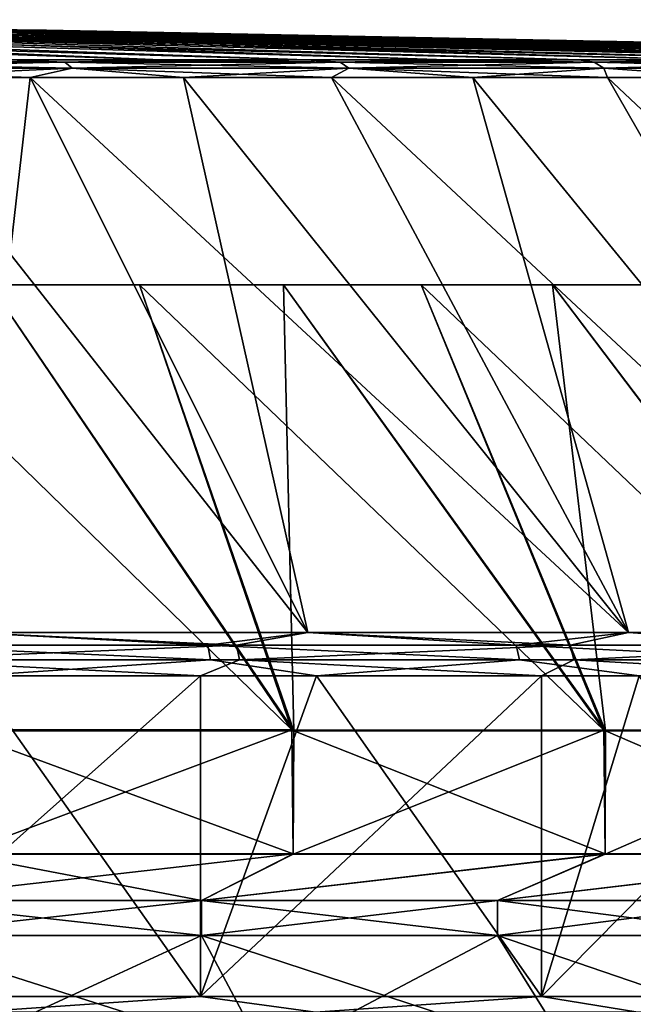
# Model space of a CAD drawing. Header units: millimetres. Extents: x -139 to 106, y -8 to 139.
# Tile 374 of 459: x 28.57 to 31.58, y 134.52 to 139.36. Entities that reach past the tile are written whole.
import ezdxf

# ---------------------------------------------------------------- set-up
doc = ezdxf.new("R2010")
doc.units = ezdxf.units.MM
doc.header["$LTSCALE"] = 53.842063
for name, color, linetype in [('340', 7, 'CONTINUOUS'), ('341', 7, 'CONTINUOUS'), ('342', 7, 'CONTINUOUS'), ('343', 7, 'CONTINUOUS'), ('344', 7, 'CONTINUOUS'), ('345', 7, 'CONTINUOUS'), ('346', 7, 'CONTINUOUS'), ('349', 7, 'CONTINUOUS'), ('350', 7, 'CONTINUOUS'), ('353', 7, 'CONTINUOUS'), ('354', 7, 'CONTINUOUS'), ('357', 7, 'CONTINUOUS'), ('358', 7, 'CONTINUOUS'), ('359', 7, 'CONTINUOUS'), ('362', 7, 'CONTINUOUS')]:
    doc.layers.add(name, color=color, linetype=linetype)

msp = doc.modelspace()

# ---------------------------------------------------------------- linework, layer by layer
at = {"layer": '340', "color": 8, "linetype": 'CONTINUOUS'}
for points in [[(29.4552, 134.5629, 15.9474), (27.6814, 134.5629, 16.768), (28.3379, 134.4856, 16.4802), (29.4552, 134.5629, 15.9474)], [(30.0204, 134.4856, 15.623), (29.4552, 134.5629, 15.9474), (28.3379, 134.4856, 16.4802), (30.0204, 134.4856, 15.623)], [(31.1299, 134.5629, 14.9398), (29.4552, 134.5629, 15.9474), (30.0204, 134.4856, 15.623), (31.1299, 134.5629, 14.9398)], [(31.604, 134.4856, 14.5946), (31.1299, 134.5629, 14.9398), (30.0204, 134.4856, 15.623), (31.604, 134.4856, 14.5946)], [(32.6858, 134.5629, 13.757), (31.1299, 134.5629, 14.9398), (31.604, 134.4856, 14.5946), (32.6858, 134.5629, 13.757)]]:
    msp.add_3dface(points, dxfattribs=at)
at = {"layer": '341', "color": 8, "linetype": 'CONTINUOUS'}
for points in [[(27.6814, 134.5629, -16.768), (29.4552, 134.5629, -15.9474), (28.3379, 134.4856, -16.4802), (27.6814, 134.5629, -16.768)], [(28.3379, 134.4856, -16.4802), (29.4552, 134.5629, -15.9474), (30.0204, 134.4856, -15.623), (28.3379, 134.4856, -16.4802)], [(29.4552, 134.5629, -15.9474), (31.1299, 134.5629, -14.9398), (30.0204, 134.4856, -15.623), (29.4552, 134.5629, -15.9474)], [(30.0204, 134.4856, -15.623), (31.1299, 134.5629, -14.9398), (31.604, 134.4856, -14.5946), (30.0204, 134.4856, -15.623)], [(31.1299, 134.5629, -14.9398), (32.6858, 134.5629, -13.757), (31.604, 134.4856, -14.5946), (31.1299, 134.5629, -14.9398)]]:
    msp.add_3dface(points, dxfattribs=at)
at = {"layer": '342', "color": 8, "linetype": 'CONTINUOUS'}
for points in [[(29.4552, 134.5629, -15.9474), (27.6814, 134.5629, -16.768), (29.4552, 136.1386, -15.9474), (29.4552, 134.5629, -15.9474)], [(29.4552, 136.1386, -15.9474), (27.6814, 134.5629, -16.768), (27.6814, 136.1386, -16.768), (29.4552, 136.1386, -15.9474)], [(31.1299, 134.5629, -14.9398), (29.4552, 134.5629, -15.9474), (31.1299, 136.1386, -14.9398), (31.1299, 134.5629, -14.9398)], [(31.1299, 136.1386, -14.9398), (29.4552, 134.5629, -15.9474), (29.4552, 136.1386, -15.9474), (31.1299, 136.1386, -14.9398)], [(32.6858, 134.5629, -13.757), (31.1299, 134.5629, -14.9398), (32.6858, 136.1386, -13.757), (32.6858, 134.5629, -13.757)], [(32.6858, 136.1386, -13.757), (31.1299, 134.5629, -14.9398), (31.1299, 136.1386, -14.9398), (32.6858, 136.1386, -13.757)]]:
    msp.add_3dface(points, dxfattribs=at)
at = {"layer": '343', "color": 8, "linetype": 'CONTINUOUS'}
for points in [[(27.6814, 134.5629, 16.768), (29.4552, 134.5629, 15.9474), (28.342, 136.1386, 16.4895), (27.6814, 134.5629, 16.768)], [(28.342, 136.1386, 16.4895), (29.4552, 134.5629, 15.9474), (30.0254, 136.1386, 15.6318), (28.342, 136.1386, 16.4895)], [(29.4552, 134.5629, 15.9474), (31.1299, 134.5629, 14.9398), (30.0254, 136.1386, 15.6318), (29.4552, 134.5629, 15.9474)], [(30.0254, 136.1386, 15.6318), (31.1299, 134.5629, 14.9398), (31.61, 136.1386, 14.6028), (30.0254, 136.1386, 15.6318)], [(31.1299, 134.5629, 14.9398), (32.6858, 134.5629, 13.757), (31.61, 136.1386, 14.6028), (31.1299, 134.5629, 14.9398)]]:
    msp.add_3dface(points, dxfattribs=at)
at = {"layer": '344', "color": 8, "linetype": 'CONTINUOUS'}
for points in [[(27.8925, 136.2887, -16.6389), (28.3063, 136.3508, -16.4092), (29.6316, 136.2887, -15.8068), (27.8925, 136.2887, -16.6389)], [(28.3063, 136.3508, -16.4092), (29.9815, 136.3508, -15.5557), (29.6316, 136.2887, -15.8068), (28.3063, 136.3508, -16.4092)], [(29.6316, 136.2887, -15.8068), (29.9815, 136.3508, -15.5557), (31.2718, 136.2887, -14.7936), (29.6316, 136.2887, -15.8068)], [(29.9815, 136.3508, -15.5557), (31.5583, 136.3508, -14.5317), (31.2718, 136.2887, -14.7936), (29.9815, 136.3508, -15.5557)], [(31.2718, 136.2887, -14.7936), (31.5583, 136.3508, -14.5317), (32.7943, 136.2887, -13.6109), (31.2718, 136.2887, -14.7936)], [(31.5583, 136.3508, -14.5317), (33.0195, 136.3508, -13.3485), (32.7943, 136.2887, -13.6109), (31.5583, 136.3508, -14.5317)], [(27.904, 136.2163, -16.6666), (27.8925, 136.2887, -16.6389), (29.6316, 136.2887, -15.8068), (27.904, 136.2163, -16.6666)], [(29.646, 136.2163, -15.8331), (27.904, 136.2163, -16.6666), (29.6316, 136.2887, -15.8068), (29.646, 136.2163, -15.8331)], [(29.646, 136.2163, -15.8331), (29.6316, 136.2887, -15.8068), (31.2718, 136.2887, -14.7936), (29.646, 136.2163, -15.8331)], [(31.2889, 136.2163, -14.8182), (29.646, 136.2163, -15.8331), (31.2718, 136.2887, -14.7936), (31.2889, 136.2163, -14.8182)], [(31.2889, 136.2163, -14.8182), (31.2718, 136.2887, -14.7936), (32.7943, 136.2887, -13.6109), (31.2889, 136.2163, -14.8182)], [(32.814, 136.2163, -13.6336), (31.2889, 136.2163, -14.8182), (32.7943, 136.2887, -13.6109), (32.814, 136.2163, -13.6336)], [(29.4552, 136.1386, -15.9474), (27.6814, 136.1386, -16.768), (27.904, 136.2163, -16.6666), (29.4552, 136.1386, -15.9474)], [(29.646, 136.2163, -15.8331), (29.4552, 136.1386, -15.9474), (27.904, 136.2163, -16.6666), (29.646, 136.2163, -15.8331)], [(31.1299, 136.1386, -14.9398), (29.4552, 136.1386, -15.9474), (29.646, 136.2163, -15.8331), (31.1299, 136.1386, -14.9398)], [(31.2889, 136.2163, -14.8182), (31.1299, 136.1386, -14.9398), (29.646, 136.2163, -15.8331), (31.2889, 136.2163, -14.8182)], [(32.6858, 136.1386, -13.757), (31.1299, 136.1386, -14.9398), (31.2889, 136.2163, -14.8182), (32.6858, 136.1386, -13.757)], [(32.814, 136.2163, -13.6336), (32.6858, 136.1386, -13.757), (31.2889, 136.2163, -14.8182), (32.814, 136.2163, -13.6336)]]:
    msp.add_3dface(points, dxfattribs=at)
at = {"layer": '345', "color": 8, "linetype": 'CONTINUOUS'}
for points in [[(29.4902, 136.2887, 15.8832), (28.3063, 136.3508, 16.4092), (27.8925, 136.2887, 16.6389), (29.4902, 136.2887, 15.8832)], [(29.9815, 136.3508, 15.5557), (28.3063, 136.3508, 16.4092), (29.4902, 136.2887, 15.8832), (29.9815, 136.3508, 15.5557)], [(31.0061, 136.2887, 14.9746), (29.9815, 136.3508, 15.5557), (29.4902, 136.2887, 15.8832), (31.0061, 136.2887, 14.9746)], [(31.5583, 136.3508, 14.5317), (29.9815, 136.3508, 15.5557), (31.0061, 136.2887, 14.9746), (31.5583, 136.3508, 14.5317)], [(32.4257, 136.2887, 13.9217), (31.5583, 136.3508, 14.5317), (31.0061, 136.2887, 14.9746), (32.4257, 136.2887, 13.9217)], [(33.0195, 136.3508, 13.3485), (31.5583, 136.3508, 14.5317), (32.4257, 136.2887, 13.9217), (33.0195, 136.3508, 13.3485)], [(27.904, 136.2163, 16.6666), (29.5043, 136.2163, 15.9097), (27.8925, 136.2887, 16.6389), (27.904, 136.2163, 16.6666)], [(29.5043, 136.2163, 15.9097), (29.4902, 136.2887, 15.8832), (27.8925, 136.2887, 16.6389), (29.5043, 136.2163, 15.9097)], [(29.5043, 136.2163, 15.9097), (31.0228, 136.2163, 14.9995), (29.4902, 136.2887, 15.8832), (29.5043, 136.2163, 15.9097)], [(31.0228, 136.2163, 14.9995), (31.0061, 136.2887, 14.9746), (29.4902, 136.2887, 15.8832), (31.0228, 136.2163, 14.9995)], [(31.0228, 136.2163, 14.9995), (32.4448, 136.2163, 13.9449), (31.0061, 136.2887, 14.9746), (31.0228, 136.2163, 14.9995)], [(32.4448, 136.2163, 13.9449), (32.4257, 136.2887, 13.9217), (31.0061, 136.2887, 14.9746), (32.4448, 136.2163, 13.9449)], [(27.904, 136.2163, 16.6666), (28.342, 136.1386, 16.4895), (29.5043, 136.2163, 15.9097), (27.904, 136.2163, 16.6666)], [(28.342, 136.1386, 16.4895), (30.0254, 136.1386, 15.6318), (29.5043, 136.2163, 15.9097), (28.342, 136.1386, 16.4895)], [(29.5043, 136.2163, 15.9097), (30.0254, 136.1386, 15.6318), (31.0228, 136.2163, 14.9995), (29.5043, 136.2163, 15.9097)], [(30.0254, 136.1386, 15.6318), (31.61, 136.1386, 14.6028), (31.0228, 136.2163, 14.9995), (30.0254, 136.1386, 15.6318)], [(31.0228, 136.2163, 14.9995), (31.61, 136.1386, 14.6028), (32.4448, 136.2163, 13.9449), (31.0228, 136.2163, 14.9995)]]:
    msp.add_3dface(points, dxfattribs=at)
at = {"layer": '346', "color": 8, "linetype": 'CONTINUOUS'}
for points in [[(28.6178, 139.0783, -13.1936), (28.3063, 136.3508, -16.4092), (27.8377, 139.0783, -13.6142), (28.6178, 139.0783, -13.1936)], [(28.3063, 136.3508, 16.4092), (29.9815, 136.3508, 15.5557), (27.8377, 139.0783, 13.6141), (28.3063, 136.3508, 16.4092)], [(27.8377, 139.0783, 13.6141), (29.9815, 136.3508, 15.5557), (28.6178, 139.0783, 13.1936), (27.8377, 139.0783, 13.6141)], [(29.9815, 136.3508, -15.5557), (28.3063, 136.3508, -16.4092), (28.6178, 139.0783, -13.1936), (29.9815, 136.3508, -15.5557)], [(29.372, 139.0783, -12.7283), (29.9815, 136.3508, -15.5557), (28.6178, 139.0783, -13.1936), (29.372, 139.0783, -12.7283)], [(29.9815, 136.3508, 15.5557), (31.5583, 136.3508, 14.5317), (28.6178, 139.0783, 13.1936), (29.9815, 136.3508, 15.5557)], [(28.6178, 139.0783, 13.1936), (31.5583, 136.3508, 14.5317), (29.372, 139.0783, 12.7283), (28.6178, 139.0783, 13.1936)], [(31.5583, 136.3508, -14.5317), (29.9815, 136.3508, -15.5557), (29.372, 139.0783, -12.7283), (31.5583, 136.3508, -14.5317)], [(30.0979, 139.0783, -12.22), (31.5583, 136.3508, -14.5317), (29.372, 139.0783, -12.7283), (30.0979, 139.0783, -12.22)], [(29.372, 139.0783, 12.7283), (31.5583, 136.3508, 14.5317), (30.0979, 139.0783, 12.22), (29.372, 139.0783, 12.7283)], [(30.7931, 139.0783, -11.6704), (31.5583, 136.3508, -14.5317), (30.0979, 139.0783, -12.22), (30.7931, 139.0783, -11.6704)], [(31.5583, 136.3508, 14.5317), (33.0195, 136.3508, 13.3485), (30.0979, 139.0783, 12.22), (31.5583, 136.3508, 14.5317)], [(30.0979, 139.0783, 12.22), (33.0195, 136.3508, 13.3485), (30.7931, 139.0783, 11.6704), (30.0979, 139.0783, 12.22)], [(33.0195, 136.3508, -13.3485), (31.5583, 136.3508, -14.5317), (30.7931, 139.0783, -11.6704), (33.0195, 136.3508, -13.3485)], [(31.4551, 139.0783, -11.0813), (33.0195, 136.3508, -13.3485), (30.7931, 139.0783, -11.6704), (31.4551, 139.0783, -11.0813)], [(30.7931, 139.0783, 11.6704), (33.0195, 136.3508, 13.3485), (31.4551, 139.0783, 11.0813), (30.7931, 139.0783, 11.6704)], [(32.0817, 139.0783, -10.4546), (33.0195, 136.3508, -13.3485), (31.4551, 139.0783, -11.0813), (32.0817, 139.0783, -10.4546)], [(33.0195, 136.3508, 13.3485), (34.3489, 136.3508, 12.019), (31.4551, 139.0783, 11.0813), (33.0195, 136.3508, 13.3485)], [(31.4551, 139.0783, 11.0813), (34.3489, 136.3508, 12.019), (32.0817, 139.0783, 10.4546), (31.4551, 139.0783, 11.0813)]]:
    msp.add_3dface(points, dxfattribs=at)
at = {"layer": '349', "color": 8, "linetype": 'CONTINUOUS'}
for points in [[(28.788, 139.1545, 12.943), (27.7461, 139.166, 13.4316), (27.3429, 139.1545, 13.7091), (28.788, 139.1545, 12.943)], [(27.3429, 139.1545, -13.7091), (28.5156, 139.166, -13.0167), (28.788, 139.1545, -12.943), (27.3429, 139.1545, -13.7091)], [(28.5156, 139.166, 13.0167), (27.7461, 139.166, 13.4316), (28.788, 139.1545, 12.943), (28.5156, 139.166, 13.0167)], [(29.2598, 139.166, 12.5577), (28.5156, 139.166, 13.0167), (28.788, 139.1545, 12.943), (29.2598, 139.166, 12.5577)], [(28.5156, 139.166, -13.0167), (29.2598, 139.166, -12.5577), (28.788, 139.1545, -12.943), (28.5156, 139.166, -13.0167)], [(30.1417, 139.1545, 12.0251), (29.2598, 139.166, 12.5577), (28.788, 139.1545, 12.943), (30.1417, 139.1545, 12.0251)], [(29.2598, 139.166, -12.5577), (29.9759, 139.166, -12.0562), (28.788, 139.1545, -12.943), (29.2598, 139.166, -12.5577)], [(28.788, 139.1545, -12.943), (29.9759, 139.166, -12.0562), (30.1417, 139.1545, -12.0251), (28.788, 139.1545, -12.943)], [(29.9759, 139.166, 12.0562), (29.2598, 139.166, 12.5577), (30.1417, 139.1545, 12.0251), (29.9759, 139.166, 12.0562)], [(30.6618, 139.166, 11.5139), (29.9759, 139.166, 12.0562), (30.1417, 139.1545, 12.0251), (30.6618, 139.166, 11.5139)], [(29.9759, 139.166, -12.0562), (30.6618, 139.166, -11.5139), (30.1417, 139.1545, -12.0251), (29.9759, 139.166, -12.0562)], [(31.3883, 139.1545, 10.9663), (30.6618, 139.166, 11.5139), (30.1417, 139.1545, 12.0251), (31.3883, 139.1545, 10.9663)], [(30.6618, 139.166, -11.5139), (31.3149, 139.166, -10.9327), (30.1417, 139.1545, -12.0251), (30.6618, 139.166, -11.5139)], [(30.1417, 139.1545, -12.0251), (31.3149, 139.166, -10.9327), (31.3883, 139.1545, -10.9663), (30.1417, 139.1545, -12.0251)], [(31.3149, 139.166, 10.9327), (30.6618, 139.166, 11.5139), (31.3883, 139.1545, 10.9663), (31.3149, 139.166, 10.9327)], [(31.9331, 139.166, 10.3144), (31.3149, 139.166, 10.9327), (31.3883, 139.1545, 10.9663), (31.9331, 139.166, 10.3144)], [(31.3149, 139.166, -10.9327), (31.9331, 139.166, -10.3144), (31.3883, 139.1545, -10.9663), (31.3149, 139.166, -10.9327)], [(32.513, 139.1545, 9.7789), (31.9331, 139.166, 10.3144), (31.3883, 139.1545, 10.9663), (32.513, 139.1545, 9.7789)], [(31.3883, 139.1545, -10.9663), (31.9331, 139.166, -10.3144), (32.513, 139.1545, -9.7789), (31.3883, 139.1545, -10.9663)], [(27.3722, 139.1246, 13.7723), (28.8239, 139.1246, 13.0026), (27.3429, 139.1545, 13.7091), (27.3722, 139.1246, 13.7723)], [(28.8239, 139.1246, 13.0026), (28.788, 139.1545, 12.943), (27.3429, 139.1545, 13.7091), (28.8239, 139.1246, 13.0026)], [(27.3722, 139.1246, -13.7723), (27.3429, 139.1545, -13.7091), (28.788, 139.1545, -12.943), (27.3722, 139.1246, -13.7723)], [(28.8239, 139.1246, -13.0026), (27.3722, 139.1246, -13.7723), (28.788, 139.1545, -12.943), (28.8239, 139.1246, -13.0026)], [(27.8377, 139.0783, 13.6141), (28.6178, 139.0783, 13.1936), (27.3722, 139.1246, 13.7723), (27.8377, 139.0783, 13.6141)], [(27.3722, 139.1246, 13.7723), (28.6178, 139.0783, 13.1936), (28.8239, 139.1246, 13.0026), (27.3722, 139.1246, 13.7723)], [(28.8239, 139.1246, -13.0026), (27.8377, 139.0783, -13.6142), (27.3722, 139.1246, -13.7723), (28.8239, 139.1246, -13.0026)], [(28.6178, 139.0783, -13.1936), (27.8377, 139.0783, -13.6142), (28.8239, 139.1246, -13.0026), (28.6178, 139.0783, -13.1936)], [(28.6178, 139.0783, 13.1936), (29.372, 139.0783, 12.7283), (28.8239, 139.1246, 13.0026), (28.6178, 139.0783, 13.1936)], [(29.372, 139.0783, -12.7283), (28.6178, 139.0783, -13.1936), (28.8239, 139.1246, -13.0026), (29.372, 139.0783, -12.7283)], [(28.8239, 139.1246, 13.0026), (30.1839, 139.1246, 12.0806), (28.788, 139.1545, 12.943), (28.8239, 139.1246, 13.0026)], [(30.1839, 139.1246, 12.0806), (30.1417, 139.1545, 12.0251), (28.788, 139.1545, 12.943), (30.1839, 139.1246, 12.0806)], [(28.8239, 139.1246, -13.0026), (28.788, 139.1545, -12.943), (30.1417, 139.1545, -12.0251), (28.8239, 139.1246, -13.0026)], [(30.1839, 139.1246, -12.0806), (28.8239, 139.1246, -13.0026), (30.1417, 139.1545, -12.0251), (30.1839, 139.1246, -12.0806)], [(29.372, 139.0783, 12.7283), (30.0979, 139.0783, 12.22), (28.8239, 139.1246, 13.0026), (29.372, 139.0783, 12.7283)], [(28.8239, 139.1246, 13.0026), (30.0979, 139.0783, 12.22), (30.1839, 139.1246, 12.0806), (28.8239, 139.1246, 13.0026)], [(30.1839, 139.1246, -12.0806), (29.372, 139.0783, -12.7283), (28.8239, 139.1246, -13.0026), (30.1839, 139.1246, -12.0806)], [(30.0979, 139.0783, -12.22), (29.372, 139.0783, -12.7283), (30.1839, 139.1246, -12.0806), (30.0979, 139.0783, -12.22)], [(30.0979, 139.0783, 12.22), (30.7931, 139.0783, 11.6704), (30.1839, 139.1246, 12.0806), (30.0979, 139.0783, 12.22)], [(30.7931, 139.0783, -11.6704), (30.0979, 139.0783, -12.22), (30.1839, 139.1246, -12.0806), (30.7931, 139.0783, -11.6704)], [(30.1839, 139.1246, 12.0806), (31.4362, 139.1246, 11.0168), (30.1417, 139.1545, 12.0251), (30.1839, 139.1246, 12.0806)], [(31.4362, 139.1246, 11.0168), (31.3883, 139.1545, 10.9663), (30.1417, 139.1545, 12.0251), (31.4362, 139.1246, 11.0168)], [(30.1839, 139.1246, -12.0806), (30.1417, 139.1545, -12.0251), (31.3883, 139.1545, -10.9663), (30.1839, 139.1246, -12.0806)], [(31.4362, 139.1246, -11.0168), (30.1839, 139.1246, -12.0806), (31.3883, 139.1545, -10.9663), (31.4362, 139.1246, -11.0168)], [(30.7931, 139.0783, 11.6704), (31.4551, 139.0783, 11.0813), (30.1839, 139.1246, 12.0806), (30.7931, 139.0783, 11.6704)], [(30.1839, 139.1246, 12.0806), (31.4551, 139.0783, 11.0813), (31.4362, 139.1246, 11.0168), (30.1839, 139.1246, 12.0806)], [(31.4362, 139.1246, -11.0168), (30.7931, 139.0783, -11.6704), (30.1839, 139.1246, -12.0806), (31.4362, 139.1246, -11.0168)], [(31.4551, 139.0783, -11.0813), (30.7931, 139.0783, -11.6704), (31.4362, 139.1246, -11.0168), (31.4551, 139.0783, -11.0813)], [(31.4362, 139.1246, 11.0168), (32.5661, 139.1246, 9.824), (31.3883, 139.1545, 10.9663), (31.4362, 139.1246, 11.0168)], [(32.5661, 139.1246, 9.824), (32.513, 139.1545, 9.7789), (31.3883, 139.1545, 10.9663), (32.5661, 139.1246, 9.824)], [(31.4362, 139.1246, -11.0168), (31.3883, 139.1545, -10.9663), (32.513, 139.1545, -9.7789), (31.4362, 139.1246, -11.0168)], [(32.5661, 139.1246, -9.824), (31.4362, 139.1246, -11.0168), (32.513, 139.1545, -9.7789), (32.5661, 139.1246, -9.824)], [(31.4551, 139.0783, 11.0813), (32.0817, 139.0783, 10.4546), (31.4362, 139.1246, 11.0168), (31.4551, 139.0783, 11.0813)], [(31.4362, 139.1246, 11.0168), (32.0817, 139.0783, 10.4546), (32.5661, 139.1246, 9.824), (31.4362, 139.1246, 11.0168)], [(32.0817, 139.0783, -10.4546), (31.4551, 139.0783, -11.0813), (31.4362, 139.1246, -11.0168), (32.0817, 139.0783, -10.4546)], [(32.5661, 139.1246, -9.824), (32.0817, 139.0783, -10.4546), (31.4362, 139.1246, -11.0168), (32.5661, 139.1246, -9.824)]]:
    msp.add_3dface(points, dxfattribs=at)
at = {"layer": '350', "color": 8, "linetype": 'CONTINUOUS'}
for points in [[(28.65, 139.3113, 0.8619), (28.6984, 139.3113), (21.3648, 139.3628, 0.0444), (28.65, 139.3113, 0.8619)], [(21.3648, 139.3628, 0.0444), (28.6984, 139.3113), (26.6748, 139.3348), (21.3648, 139.3628, 0.0444)], [(28.5054, 139.3113, 1.713), (28.65, 139.3113, 0.8619), (21.3648, 139.3628, 0.0444), (28.5054, 139.3113, 1.713)], [(28.5156, 139.166, 13.0167), (29.2598, 139.166, 12.5577), (25.096, 139.3113, 6.5181), (28.5156, 139.166, 13.0167)], [(29.2598, 139.166, 12.5577), (29.9759, 139.166, 12.0562), (25.096, 139.3113, 6.5181), (29.2598, 139.166, 12.5577)], [(29.9759, 139.166, 12.0562), (25.8001, 139.3113, 6.0185), (25.096, 139.3113, 6.5181), (29.9759, 139.166, 12.0562)], [(29.2598, 139.166, -12.5577), (28.5156, 139.166, -13.0167), (25.096, 139.3113, -6.5181), (29.2598, 139.166, -12.5577)], [(29.2598, 139.166, -12.5577), (25.096, 139.3113, -6.5181), (25.8001, 139.3113, -6.0185), (29.2598, 139.166, -12.5577)], [(29.9759, 139.166, 12.0562), (30.6618, 139.166, 11.5139), (25.8001, 139.3113, 6.0185), (29.9759, 139.166, 12.0562)], [(30.6618, 139.166, 11.5139), (31.3149, 139.166, 10.9327), (25.8001, 139.3113, 6.0185), (30.6618, 139.166, 11.5139)], [(31.3149, 139.166, 10.9327), (26.4437, 139.3113, 5.4433), (25.8001, 139.3113, 6.0185), (31.3149, 139.166, 10.9327)], [(30.6618, 139.166, -11.5139), (29.9759, 139.166, -12.0562), (25.8001, 139.3113, -6.0185), (30.6618, 139.166, -11.5139)], [(30.6618, 139.166, -11.5139), (25.8001, 139.3113, -6.0185), (26.4437, 139.3113, -5.4433), (30.6618, 139.166, -11.5139)], [(29.9759, 139.166, -12.0562), (29.2598, 139.166, -12.5577), (25.8001, 139.3113, -6.0185), (29.9759, 139.166, -12.0562)], [(31.3149, 139.166, 10.9327), (31.9331, 139.166, 10.3144), (26.4437, 139.3113, 5.4433), (31.3149, 139.166, 10.9327)], [(31.9331, 139.166, 10.3144), (32.5144, 139.166, 9.6613), (26.4437, 139.3113, 5.4433), (31.9331, 139.166, 10.3144)], [(32.5144, 139.166, 9.6613), (27.019, 139.3113, 4.7996), (26.4437, 139.3113, 5.4433), (32.5144, 139.166, 9.6613)], [(31.9331, 139.166, -10.3144), (31.3149, 139.166, -10.9327), (26.4437, 139.3113, -5.4433), (31.9331, 139.166, -10.3144)], [(31.9331, 139.166, -10.3144), (26.4437, 139.3113, -5.4433), (27.019, 139.3113, -4.7996), (31.9331, 139.166, -10.3144)], [(31.3149, 139.166, -10.9327), (30.6618, 139.166, -11.5139), (26.4437, 139.3113, -5.4433), (31.3149, 139.166, -10.9327)], [(28.6984, 139.3113), (28.65, 139.3113, -0.8619), (26.6748, 139.3348), (28.6984, 139.3113)], [(26.6748, 139.3348), (28.65, 139.3113, -0.8619), (26.6748, 139.3347, -0.4004), (26.6748, 139.3348)], [(26.6748, 139.3347, -0.4004), (28.65, 139.3113, -0.8619), (26.6748, 139.3343, -0.8), (26.6748, 139.3347, -0.4004)], [(28.65, 139.3113, -0.8619), (28.5054, 139.3113, -1.713), (26.6748, 139.3343, -0.8), (28.65, 139.3113, -0.8619)], [(32.5144, 139.166, 9.6613), (33.0566, 139.166, 8.9755), (27.019, 139.3113, 4.7996), (32.5144, 139.166, 9.6613)], [(33.0566, 139.166, 8.9755), (33.5581, 139.166, 8.2593), (27.019, 139.3113, 4.7996), (33.0566, 139.166, 8.9755)], [(33.5581, 139.166, 8.2593), (27.5185, 139.3113, 4.0956), (27.019, 139.3113, 4.7996), (33.5581, 139.166, 8.2593)], [(33.0566, 139.166, -8.9755), (32.5144, 139.166, -9.6613), (27.019, 139.3113, -4.7996), (33.0566, 139.166, -8.9755)], [(33.0566, 139.166, -8.9755), (27.019, 139.3113, -4.7996), (27.5185, 139.3113, -4.0956), (33.0566, 139.166, -8.9755)], [(32.5144, 139.166, -9.6613), (31.9331, 139.166, -10.3144), (27.019, 139.3113, -4.7996), (32.5144, 139.166, -9.6613)], [(33.5581, 139.166, 8.2593), (34.0171, 139.166, 7.5152), (27.5185, 139.3113, 4.0956), (33.5581, 139.166, 8.2593)], [(34.0171, 139.166, 7.5152), (34.4321, 139.166, 6.7456), (27.5185, 139.3113, 4.0956), (34.0171, 139.166, 7.5152)], [(34.4321, 139.166, 6.7456), (27.9361, 139.3113, 3.34), (27.5185, 139.3113, 4.0956), (34.4321, 139.166, 6.7456)], [(34.0171, 139.166, -7.5152), (33.5581, 139.166, -8.2593), (27.5185, 139.3113, -4.0956), (34.0171, 139.166, -7.5152)], [(34.0171, 139.166, -7.5152), (27.5185, 139.3113, -4.0956), (27.9361, 139.3113, -3.34), (34.0171, 139.166, -7.5152)], [(33.5581, 139.166, -8.2593), (33.0566, 139.166, -8.9755), (27.5185, 139.3113, -4.0956), (33.5581, 139.166, -8.2593)], [(34.4321, 139.166, 6.7456), (34.8015, 139.166, 5.9532), (27.9361, 139.3113, 3.34), (34.4321, 139.166, 6.7456)], [(34.8015, 139.166, 5.9532), (35.1243, 139.166, 5.1407), (27.9361, 139.3113, 3.34), (34.8015, 139.166, 5.9532)], [(35.1243, 139.166, 5.1407), (28.2664, 139.3113, 2.5425), (27.9361, 139.3113, 3.34), (35.1243, 139.166, 5.1407)], [(34.8015, 139.166, -5.9532), (34.4321, 139.166, -6.7456), (27.9361, 139.3113, -3.34), (34.8015, 139.166, -5.9532)], [(34.8015, 139.166, -5.9532), (27.9361, 139.3113, -3.34), (28.2664, 139.3113, -2.5425), (34.8015, 139.166, -5.9532)], [(34.4321, 139.166, -6.7456), (34.0171, 139.166, -7.5152), (27.9361, 139.3113, -3.34), (34.4321, 139.166, -6.7456)], [(35.1243, 139.166, 5.1407), (35.3994, 139.166, 4.3108), (28.2664, 139.3113, 2.5425), (35.1243, 139.166, 5.1407)], [(35.3994, 139.166, 4.3108), (35.6256, 139.166, 3.4662), (28.2664, 139.3113, 2.5425), (35.3994, 139.166, 4.3108)], [(35.6256, 139.166, 3.4662), (28.5054, 139.3113, 1.713), (28.2664, 139.3113, 2.5425), (35.6256, 139.166, 3.4662)], [(35.3994, 139.166, -4.3108), (35.1243, 139.166, -5.1407), (28.2664, 139.3113, -2.5425), (35.3994, 139.166, -4.3108)], [(35.3994, 139.166, -4.3108), (28.2664, 139.3113, -2.5425), (28.5054, 139.3113, -1.713), (35.3994, 139.166, -4.3108)], [(35.1243, 139.166, -5.1407), (34.8015, 139.166, -5.9532), (28.2664, 139.3113, -2.5425), (35.1243, 139.166, -5.1407)], [(35.6256, 139.166, 3.4662), (35.8024, 139.166, 2.61), (28.5054, 139.3113, 1.713), (35.6256, 139.166, 3.4662)], [(35.8024, 139.166, 2.61), (35.9292, 139.166, 1.7449), (28.5054, 139.3113, 1.713), (35.8024, 139.166, 2.61)], [(35.9292, 139.166, 1.7449), (28.65, 139.3113, 0.8619), (28.5054, 139.3113, 1.713), (35.9292, 139.166, 1.7449)], [(35.8024, 139.166, -2.61), (35.6256, 139.166, -3.4662), (28.5054, 139.3113, -1.713), (35.8024, 139.166, -2.61)], [(35.8024, 139.166, -2.61), (28.5054, 139.3113, -1.713), (28.65, 139.3113, -0.8619), (35.8024, 139.166, -2.61)], [(35.6256, 139.166, -3.4662), (35.3994, 139.166, -4.3108), (28.5054, 139.3113, -1.713), (35.6256, 139.166, -3.4662)], [(35.9292, 139.166, 1.7449), (36.0054, 139.166, 0.8739), (28.65, 139.3113, 0.8619), (35.9292, 139.166, 1.7449)], [(36.0054, 139.166, 0.8739), (36.0308, 139.166, 0), (28.65, 139.3113, 0.8619), (36.0054, 139.166, 0.8739)], [(36.0308, 139.166, 0), (28.6984, 139.3113), (28.65, 139.3113, 0.8619), (36.0308, 139.166, 0)], [(36.0054, 139.166, -0.8739), (35.9292, 139.166, -1.7449), (28.65, 139.3113, -0.8619), (36.0054, 139.166, -0.8739)], [(36.0054, 139.166, -0.8739), (28.65, 139.3113, -0.8619), (28.6984, 139.3113), (36.0054, 139.166, -0.8739)], [(35.9292, 139.166, -1.7449), (35.8024, 139.166, -2.61), (28.65, 139.3113, -0.8619), (35.9292, 139.166, -1.7449)], [(36.0308, 139.166, 0), (36.0054, 139.166, -0.8739), (28.6984, 139.3113), (36.0308, 139.166, 0)]]:
    msp.add_3dface(points, dxfattribs=at)
at = {"layer": '353', "color": 8, "linetype": 'CONTINUOUS'}
for points in [[(28.1594, 134.2629, -14.8661), (29.7789, 134.2629, -13.971), (27.8991, 134.8629, -14.3255), (28.1594, 134.2629, -14.8661)], [(27.8991, 134.8629, -14.3255), (29.7789, 134.2629, -13.971), (29.4597, 134.8629, -13.4629), (27.8991, 134.8629, -14.3255)], [(29.4597, 134.8629, 13.4629), (28.1594, 134.2629, 14.8661), (27.8991, 134.8629, 14.3255), (29.4597, 134.8629, 13.4629)], [(29.7789, 134.2629, 13.971), (28.1594, 134.2629, 14.8661), (29.4597, 134.8629, 13.4629), (29.7789, 134.2629, 13.971)], [(29.7789, 134.2629, -13.971), (31.2881, 134.2629, -12.9002), (29.4597, 134.8629, -13.4629), (29.7789, 134.2629, -13.971)], [(29.4597, 134.8629, -13.4629), (31.2881, 134.2629, -12.9002), (30.914, 134.8629, -12.4311), (29.4597, 134.8629, -13.4629)], [(30.914, 134.8629, 12.4311), (29.7789, 134.2629, 13.971), (29.4597, 134.8629, 13.4629), (30.914, 134.8629, 12.4311)], [(31.2881, 134.2629, 12.9002), (29.7789, 134.2629, 13.971), (30.914, 134.8629, 12.4311), (31.2881, 134.2629, 12.9002)], [(31.2881, 134.2629, -12.9002), (32.6678, 134.2629, -11.6671), (30.914, 134.8629, -12.4311), (31.2881, 134.2629, -12.9002)], [(30.914, 134.8629, -12.4311), (32.6678, 134.2629, -11.6671), (32.2435, 134.8629, -11.2429), (30.914, 134.8629, -12.4311)], [(32.2435, 134.8629, 11.2429), (31.2881, 134.2629, 12.9002), (30.914, 134.8629, 12.4311), (32.2435, 134.8629, 11.2429)], [(32.6678, 134.2629, 11.6671), (31.2881, 134.2629, 12.9002), (32.2435, 134.8629, 11.2429), (32.6678, 134.2629, 11.6671)]]:
    msp.add_3dface(points, dxfattribs=at)
at = {"layer": '354', "color": 8, "linetype": 'CONTINUOUS'}
for points in [[(27.8991, 134.8629, -14.3255), (29.4597, 134.8629, -13.4629), (27.8991, 135.0351, -14.3255), (27.8991, 134.8629, -14.3255)], [(27.8991, 135.0351, -14.3255), (29.4597, 134.8629, -13.4629), (29.4597, 135.0351, -13.4629), (27.8991, 135.0351, -14.3255)], [(29.4597, 134.8629, 13.4629), (27.8991, 134.8629, 14.3255), (29.4597, 135.0351, 13.4629), (29.4597, 134.8629, 13.4629)], [(29.4597, 135.0351, 13.4629), (27.8991, 134.8629, 14.3255), (27.8991, 135.0351, 14.3255), (29.4597, 135.0351, 13.4629)], [(29.4597, 134.8629, -13.4629), (30.914, 134.8629, -12.4311), (29.4597, 135.0351, -13.4629), (29.4597, 134.8629, -13.4629)], [(29.4597, 135.0351, -13.4629), (30.914, 134.8629, -12.4311), (30.914, 135.0351, -12.4311), (29.4597, 135.0351, -13.4629)], [(30.914, 134.8629, 12.4311), (29.4597, 134.8629, 13.4629), (30.914, 135.0351, 12.4311), (30.914, 134.8629, 12.4311)], [(30.914, 135.0351, 12.4311), (29.4597, 134.8629, 13.4629), (29.4597, 135.0351, 13.4629), (30.914, 135.0351, 12.4311)], [(30.914, 134.8629, -12.4311), (32.2435, 134.8629, -11.2429), (30.914, 135.0351, -12.4311), (30.914, 134.8629, -12.4311)], [(30.914, 135.0351, -12.4311), (32.2435, 134.8629, -11.2429), (32.2435, 135.0351, -11.2429), (30.914, 135.0351, -12.4311)], [(32.2435, 134.8629, 11.2429), (30.914, 134.8629, 12.4311), (32.2435, 135.0351, 11.2429), (32.2435, 134.8629, 11.2429)], [(32.2435, 135.0351, 11.2429), (30.914, 134.8629, 12.4311), (30.914, 135.0351, 12.4311), (32.2435, 135.0351, 11.2429)]]:
    msp.add_3dface(points, dxfattribs=at)
at = {"layer": '357', "color": 8, "linetype": 'CONTINUOUS'}
for points in [[(29.4597, 135.0351, 13.4629), (27.8991, 135.0351, 14.3255), (29.9109, 135.2634, 14.1854), (29.4597, 135.0351, 13.4629)], [(29.9109, 135.2634, 14.1854), (27.8991, 135.0351, 14.3255), (28.2671, 135.2634, 15.0938), (29.9109, 135.2634, 14.1854)], [(27.8991, 135.0351, -14.3255), (29.4597, 135.0351, -13.4629), (28.267, 135.2624, -15.0896), (27.8991, 135.0351, -14.3255)], [(28.267, 135.2624, -15.0896), (29.4597, 135.0351, -13.4629), (29.9109, 135.2624, -14.1812), (28.267, 135.2624, -15.0896)], [(31.4427, 135.2633, 13.0987), (29.4597, 135.0351, 13.4629), (29.9109, 135.2634, 14.1854), (31.4427, 135.2633, 13.0987)], [(30.914, 135.0351, 12.4311), (29.4597, 135.0351, 13.4629), (31.4427, 135.2633, 13.0987), (30.914, 135.0351, 12.4311)], [(29.4597, 135.0351, -13.4629), (30.914, 135.0351, -12.4311), (31.4427, 135.2625, -13.0946), (29.4597, 135.0351, -13.4629)], [(29.9109, 135.2624, -14.1812), (29.4597, 135.0351, -13.4629), (31.4427, 135.2625, -13.0946), (29.9109, 135.2624, -14.1812)], [(32.2435, 135.0351, 11.2429), (30.914, 135.0351, 12.4311), (32.8433, 135.2633, 11.8474), (32.2435, 135.0351, 11.2429)], [(32.8433, 135.2633, 11.8474), (30.914, 135.0351, 12.4311), (31.4427, 135.2633, 13.0987), (32.8433, 135.2633, 11.8474)], [(30.914, 135.0351, -12.4311), (32.2435, 135.0351, -11.2429), (32.8432, 135.2625, -11.8432), (30.914, 135.0351, -12.4311)], [(31.4427, 135.2625, -13.0946), (30.914, 135.0351, -12.4311), (32.8432, 135.2625, -11.8432), (31.4427, 135.2625, -13.0946)]]:
    msp.add_3dface(points, dxfattribs=at)
at = {"layer": '358', "color": 8, "linetype": 'CONTINUOUS'}
for points in [[(28.2594, 135.8725, -15.0933), (28.267, 135.2624, -15.0896), (29.904, 135.8724, -14.1855), (28.2594, 135.8725, -15.0933)], [(28.267, 135.2624, -15.0896), (29.9109, 135.2624, -14.1812), (29.904, 135.8724, -14.1855), (28.267, 135.2624, -15.0896)], [(29.9109, 135.2634, 14.1854), (28.2671, 135.2634, 15.0938), (28.2688, 135.8682, 15.093), (29.9109, 135.2634, 14.1854)], [(29.9132, 135.8683, 14.184), (29.9109, 135.2634, 14.1854), (28.2688, 135.8682, 15.093), (29.9132, 135.8683, 14.184)], [(29.904, 135.8724, -14.1855), (29.9109, 135.2624, -14.1812), (31.4368, 135.8722, -13.0992), (29.904, 135.8724, -14.1855)], [(29.9109, 135.2624, -14.1812), (31.4427, 135.2625, -13.0946), (31.4368, 135.8722, -13.0992), (29.9109, 135.2624, -14.1812)], [(31.4427, 135.2633, 13.0987), (29.9109, 135.2634, 14.1854), (29.9132, 135.8683, 14.184), (31.4427, 135.2633, 13.0987)], [(31.4454, 135.8685, 13.0966), (31.4427, 135.2633, 13.0987), (29.9132, 135.8683, 14.184), (31.4454, 135.8685, 13.0966)], [(31.4368, 135.8722, -13.0992), (31.4427, 135.2625, -13.0946), (32.8383, 135.8721, -11.8481), (31.4368, 135.8722, -13.0992)], [(31.4427, 135.2625, -13.0946), (32.8432, 135.2625, -11.8432), (32.8383, 135.8721, -11.8481), (31.4427, 135.2625, -13.0946)], [(32.8433, 135.2633, 11.8474), (31.4427, 135.2633, 13.0987), (31.4454, 135.8685, 13.0966), (32.8433, 135.2633, 11.8474)], [(32.8462, 135.8687, 11.8444), (32.8433, 135.2633, 11.8474), (31.4454, 135.8685, 13.0966), (32.8462, 135.8687, 11.8444)]]:
    msp.add_3dface(points, dxfattribs=at)
at = {"layer": '359', "color": 8, "linetype": 'CONTINUOUS'}
for points in [[(28.2594, 135.8725, -15.0933), (29.904, 135.8724, -14.1855), (27.6602, 138.0593, -13.2611), (28.2594, 135.8725, -15.0933)], [(27.6602, 138.0593, -13.2611), (29.904, 135.8724, -14.1855), (28.4203, 138.0593, -12.8512), (27.6602, 138.0593, -13.2611)], [(29.9132, 135.8683, 14.184), (28.2688, 135.8682, 15.093), (28.4203, 138.0593, 12.8512), (29.9132, 135.8683, 14.184)], [(28.4203, 138.0593, -12.8512), (29.904, 135.8724, -14.1855), (29.1548, 138.0593, -12.3982), (28.4203, 138.0593, -12.8512)], [(29.1548, 138.0593, 12.3982), (29.9132, 135.8683, 14.184), (28.4203, 138.0593, 12.8512), (29.1548, 138.0593, 12.3982)], [(29.904, 135.8724, -14.1855), (31.4368, 135.8722, -13.0992), (29.1548, 138.0593, -12.3982), (29.904, 135.8724, -14.1855)], [(29.1548, 138.0593, -12.3982), (31.4368, 135.8722, -13.0992), (29.8619, 138.0593, -11.903), (29.1548, 138.0593, -12.3982)], [(29.8619, 138.0593, 11.9031), (29.9132, 135.8683, 14.184), (29.1548, 138.0593, 12.3982), (29.8619, 138.0593, 11.9031)], [(29.8619, 138.0593, -11.903), (31.4368, 135.8722, -13.0992), (30.5391, 138.0593, -11.3676), (29.8619, 138.0593, -11.903)], [(31.4454, 135.8685, 13.0966), (29.9132, 135.8683, 14.184), (29.8619, 138.0593, 11.9031), (31.4454, 135.8685, 13.0966)], [(30.5391, 138.0593, 11.3676), (31.4454, 135.8685, 13.0966), (29.8619, 138.0593, 11.9031), (30.5391, 138.0593, 11.3676)], [(31.4368, 135.8722, -13.0992), (32.8383, 135.8721, -11.8481), (30.5391, 138.0593, -11.3676), (31.4368, 135.8722, -13.0992)], [(30.5391, 138.0593, -11.3676), (32.8383, 135.8721, -11.8481), (31.1838, 138.0593, -10.7939), (30.5391, 138.0593, -11.3676)], [(31.1838, 138.0593, 10.7939), (31.4454, 135.8685, 13.0966), (30.5391, 138.0593, 11.3676), (31.1838, 138.0593, 10.7939)], [(31.1838, 138.0593, -10.7939), (32.8383, 135.8721, -11.8481), (31.7944, 138.0593, -10.1833), (31.1838, 138.0593, -10.7939)], [(32.8462, 135.8687, 11.8444), (31.4454, 135.8685, 13.0966), (31.1838, 138.0593, 10.7939), (32.8462, 135.8687, 11.8444)], [(31.7944, 138.0593, 10.1833), (32.8462, 135.8687, 11.8444), (31.1838, 138.0593, 10.7939), (31.7944, 138.0593, 10.1833)]]:
    msp.add_3dface(points, dxfattribs=at)
at = {"layer": '362', "color": 8, "linetype": 'CONTINUOUS'}
for points in [[(28.4203, 138.0593, -12.8512), (29.1548, 138.0593, -12.3982), (28.4203, 138.0593, 12.8512), (28.4203, 138.0593, -12.8512)], [(29.1548, 138.0593, -12.3982), (29.1548, 138.0593, 12.3982), (28.4203, 138.0593, 12.8512), (29.1548, 138.0593, -12.3982)], [(29.1548, 138.0593, -12.3982), (29.8619, 138.0593, -11.903), (29.1548, 138.0593, 12.3982), (29.1548, 138.0593, -12.3982)], [(29.8619, 138.0593, -11.903), (29.8619, 138.0593, 11.9031), (29.1548, 138.0593, 12.3982), (29.8619, 138.0593, -11.903)], [(29.8619, 138.0593, -11.903), (30.5391, 138.0593, -11.3676), (29.8619, 138.0593, 11.9031), (29.8619, 138.0593, -11.903)], [(30.5391, 138.0593, -11.3676), (30.5391, 138.0593, 11.3676), (29.8619, 138.0593, 11.9031), (30.5391, 138.0593, -11.3676)], [(30.5391, 138.0593, -11.3676), (31.1838, 138.0593, -10.7939), (30.5391, 138.0593, 11.3676), (30.5391, 138.0593, -11.3676)], [(31.1838, 138.0593, -10.7939), (31.1838, 138.0593, 10.7939), (30.5391, 138.0593, 11.3676), (31.1838, 138.0593, -10.7939)], [(31.1838, 138.0593, -10.7939), (31.7944, 138.0593, -10.1833), (31.1838, 138.0593, 10.7939), (31.1838, 138.0593, -10.7939)], [(31.7944, 138.0593, -10.1833), (31.7944, 138.0593, 10.1833), (31.1838, 138.0593, 10.7939), (31.7944, 138.0593, -10.1833)]]:
    msp.add_3dface(points, dxfattribs=at)

doc.saveas('drawing.dxf')
